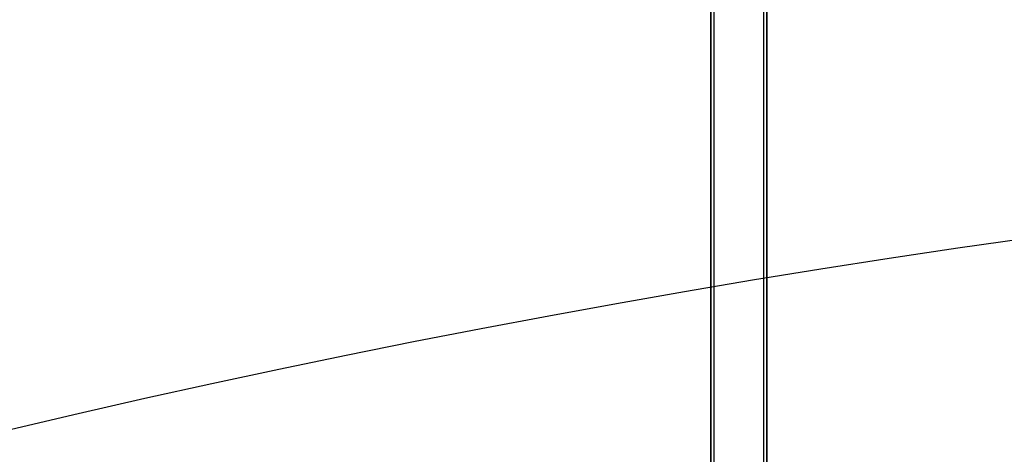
# Model space of a CAD drawing. Header units: millimetres. Extents: x 0 to 297, y 0 to 210.
# Tile 350 of 455: x 240.53 to 240.9, y 158.74 to 158.904. Entities that reach past the tile are written whole.
import ezdxf

# ---------------------------------------------------------------- set-up
doc = ezdxf.new("R2010")
doc.units = ezdxf.units.MM
doc.header["$LTSCALE"] = 16.335
doc.layers.get('0').update_dxf_attribs({"linetype": 'CONTINUOUS'})
for name, color, linetype in [('AXES_REF', 7, 'CONTINUOUS'), ('INTFCLR_1', 7, 'CONTINUOUS'), ('INTFCLR_72935', 7, 'CONTINUOUS')]:
    doc.layers.add(name, color=color, linetype=linetype)

msp = doc.modelspace()

# ---------------------------------------------------------------- linework, layer by layer
at = {"color": 7, "linetype": 'Continuous'}
for radius in [6.78708, 6.7865, 6.74304]:
    msp.add_circle((241.48891, 154.71148), radius, dxfattribs=at)
for radius, start, end in [(6.72, 278.277129, 261.722871), (6.874, 113.082594, 269.618979)]:
    msp.add_arc((241.48891, 154.71148), radius, start, end, dxfattribs=at)
at = {"layer": 'AXES_REF', "color": 9, "linetype": 'Continuous'}
msp.add_circle((241.48891, 154.71148), 4.15, dxfattribs=at)
at = {"layer": 'AXES_REF', "color": 7, "linetype": 'Continuous'}
msp.add_arc((241.48891, 154.71148), 6.874, 113.082685, 66.917315, dxfattribs=at)
at = {"layer": 'AXES_REF', "color": 9, "linetype": 'Continuous'}
msp.add_arc((241.48891, 154.71148), 6.19116, 94.411812, 85.588188, dxfattribs=at)
at = {"layer": 'INTFCLR_1', "color": 6, "linetype": 'Continuous'}
for p, q in [((240.7898, 159.03087), (240.7898, 158.63315)), ((240.79104, 158.63315), (240.79104, 159.03086)), ((240.80957, 159.03048), (240.80957, 157.16147)), ((240.8108, 159.03047), (240.8108, 157.16147))]:
    msp.add_line(p, q, dxfattribs=at)
at = {"layer": 'INTFCLR_72935', "color": 6, "linetype": 'Continuous'}
for p, q in [((240.7898, 158.6311), (240.7898, 159.03087)), ((240.79104, 158.62985), (240.79104, 159.03085)), ((240.80957, 159.03049), (240.80957, 157.16147)), ((240.8108, 157.16147), (240.8108, 159.03047))]:
    msp.add_line(p, q, dxfattribs=at)

doc.saveas('drawing.dxf')
